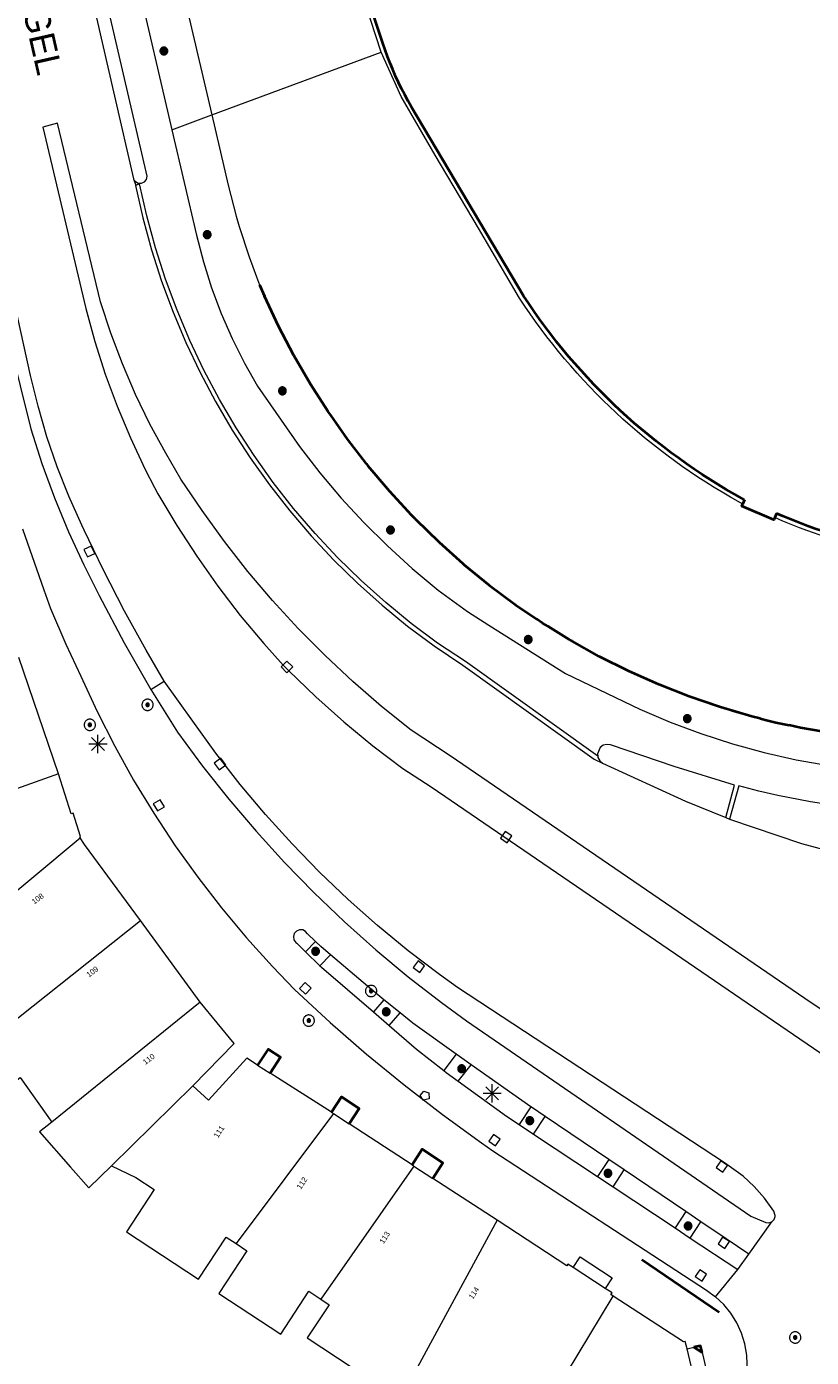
# Model space of a CAD drawing. Header units: metres. Extents: x 135779 to 137489, y 452643 to 455118.
# Tile 365 of 489: x 136749 to 136792, y 454697 to 454770. Entities that reach past the tile are written whole.
import ezdxf
from ezdxf.enums import TextEntityAlignment as Align

# ---------------------------------------------------------------- set-up
doc = ezdxf.new("R2010")
doc.units = ezdxf.units.M
doc.linetypes.add('DGN_Style_3', pattern=[78.572352, 56.123108, -22.449243])
doc.linetypes.add('DGN_Style_4', pattern=[89.853097, 44.898487, -22.449243, 0.056123, -22.449243])
for name, color, linetype, lineweight in [('KTop_BTD_Groenvoorziening_gras- en kruidachtigen', 62, 'Continuous', 13), ('KTop_GBI_Bordes', 40, 'Continuous', 40), ('KTop_GBI_Toegangstrap', 40, 'Continuous', 40), ('KTop_NAR_Huisnummer (t)', 7, 'Continuous', 13), ('KTop_ORL_Weg_Straatnaam (t)', 7, 'Continuous', 13), ('KTop_OTD_Gesloten verharding', 15, 'Continuous', 13), ('KTop_OWG_Verkeerseiland', 2, 'Continuous', 13), ('KTop_PAL_Lichtmast', 40, 'Continuous', 13), ('KTop_PND_Grondvlaksituatie van BAG-pand [tachy]', 1, 'Continuous', 13), ('KTop_PND_Pandscheiding', 40, 'Continuous', 13), ('KTop_PUT_Brandkraan of -put', 1, 'Continuous', 13), ('KTop_PUT_Inspectie- of rioolput', 15, 'Continuous', 13), ('KTop_PUT_Kolk', 15, 'Continuous', 13), ('KTop_SHD_Hek (l)', 15, 'DGN_Style_4', 40), ('KTop_SHD_Kademuur', 16, 'Continuous', 13), ('KTop_SHD_Kademuur (l)', 1, 'Continuous', 40), ('KTop_SHD_Walbescherming (l)', 1, 'DGN_Style_3', 40), ('KTop_VGO_Boom', 92, 'Continuous', 13), ('KTop_VGO_Haag (l)', 92, 'DGN_Style_3', 40), ('KTop_WGD_Fietspad', 40, 'Continuous', 13), ('KTop_WGD_Rijbaan_Lokale weg', 251, 'Continuous', 13), ('KTop_WGD_Voetpad', 251, 'Continuous', 13)]:
    doc.layers.add(name, color=color, linetype=linetype, lineweight=lineweight)
doc.styles.add('Style-ROVU', font='ROVU.shx')

# ---------------------------------------------------------------- blocks, each defined once
blk = doc.blocks.new('PAL_Lichtmast')
at = {"layer": 'KTop_PAL_Lichtmast'}
for p, q in [((-0.354, -0.354), (0.354, 0.354)), ((0.354, -0.354), (-0.354, 0.354)), ((0, -0.5), (0, 0.5)), ((-0.5, 0), (0.5, 0))]:
    blk.add_line(p, q, dxfattribs=at)
blk = doc.blocks.new('PUT_Kolk')
at = {"layer": 'KTop_PUT_Kolk', "flags": 128}
blk.add_lwpolyline([(0.225, -0.225), (0.225, 0.225), (-0.225, 0.225), (-0.225, -0.225), (0.225, -0.225)], dxfattribs=at)
blk = doc.blocks.new('PUT_Brandkraan_of_-put')
at = {"layer": 'KTop_PUT_Brandkraan of -put'}
for p, q in [((-0.25, 0.034), (0, 0.25)), ((-0.158, -0.25), (-0.25, 0.034)), ((0, 0.25), (0.25, 0.033)), ((0.25, 0.033), (0.158, -0.25)), ((0.158, -0.25), (-0.158, -0.25))]:
    blk.add_line(p, q, dxfattribs=at)
blk = doc.blocks.new('PUT_Inspectie-_of_rioolput')
at = {"layer": 'KTop_PUT_Inspectie- of rioolput', "flags": 128}
for points in [[(0.31, 0), (0.308, 0.032), (0.303, 0.064), (0.294, 0.095), (0.283, 0.126), (0.268, 0.155), (0.25, 0.182), (0.23, 0.207), (0.207, 0.23), (0.182, 0.25), (0.154, 0.268), (0.126, 0.283), (0.095, 0.294), (0.064, 0.303), (0.032, 0.308), (0, 0.309), (-0.032, 0.308), (-0.064, 0.303), (-0.096, 0.294), (-0.126, 0.283), (-0.155, 0.268), (-0.182, 0.25), (-0.207, 0.23), (-0.23, 0.207), (-0.25, 0.182), (-0.268, 0.154), (-0.283, 0.126), (-0.294, 0.095), (-0.303, 0.064), (-0.308, 0.032), (-0.309, 0), (-0.308, -0.032), (-0.303, -0.064), (-0.294, -0.096), (-0.283, -0.126), (-0.268, -0.155), (-0.25, -0.182), (-0.23, -0.207), (-0.207, -0.23), (-0.182, -0.25), (-0.155, -0.268), (-0.126, -0.283), (-0.096, -0.294), (-0.064, -0.303), (-0.032, -0.308), (0, -0.309), (0.032, -0.308), (0.064, -0.303), (0.095, -0.294), (0.126, -0.283), (0.155, -0.268), (0.182, -0.25), (0.207, -0.23), (0.23, -0.207), (0.25, -0.182), (0.268, -0.155), (0.283, -0.126), (0.294, -0.096), (0.303, -0.064), (0.308, -0.032), (0.31, 0)], [(0.095, 0), (0.094, 0.009), (0.092, 0.019), (0.09, 0.029), (0.086, 0.038), (0.082, 0.047), (0.076, 0.055), (0.07, 0.063), (0.063, 0.07), (0.055, 0.076), (0.047, 0.082), (0.038, 0.086), (0.029, 0.09), (0.019, 0.092), (0.009, 0.094), (0, 0.094), (-0.01, 0.094), (-0.02, 0.092), (-0.029, 0.09), (-0.039, 0.086), (-0.048, 0.082), (-0.056, 0.076), (-0.064, 0.07), (-0.071, 0.063), (-0.077, 0.055), (-0.082, 0.047), (-0.087, 0.038), (-0.09, 0.029), (-0.093, 0.019), (-0.094, 0.009), (-0.095, 0), (-0.094, -0.01), (-0.093, -0.02), (-0.09, -0.029), (-0.087, -0.039), (-0.082, -0.048), (-0.077, -0.056), (-0.071, -0.064), (-0.064, -0.071), (-0.056, -0.077), (-0.047, -0.082), (-0.039, -0.087), (-0.029, -0.09), (-0.02, -0.093), (-0.01, -0.094), (0, -0.095), (0.009, -0.094), (0.019, -0.093), (0.029, -0.09), (0.038, -0.087), (0.047, -0.082), (0.055, -0.077), (0.063, -0.071), (0.07, -0.064), (0.076, -0.056), (0.082, -0.047), (0.086, -0.039), (0.09, -0.029), (0.092, -0.02), (0.094, -0.01), (0.095, 0)], [(0.035, 0), (0.034, 0.003), (0.034, 0.007), (0.033, 0.01), (0.031, 0.014), (0.03, 0.017), (0.028, 0.02), (0.026, 0.023), (0.023, 0.026), (0.02, 0.028), (0.017, 0.03), (0.014, 0.031), (0.01, 0.033), (0.007, 0.034), (0.003, 0.034), (0, 0.034), (-0.004, 0.034), (-0.007, 0.034), (-0.011, 0.033), (-0.014, 0.031), (-0.018, 0.03), (-0.021, 0.028), (-0.023, 0.026), (-0.026, 0.023), (-0.028, 0.02), (-0.03, 0.017), (-0.032, 0.014), (-0.033, 0.01), (-0.034, 0.007), (-0.035, 0.003), (-0.035, 0), (-0.035, -0.004), (-0.034, -0.007), (-0.033, -0.011), (-0.032, -0.014), (-0.03, -0.018), (-0.028, -0.021), (-0.026, -0.023), (-0.023, -0.026), (-0.021, -0.028), (-0.017, -0.03), (-0.014, -0.032), (-0.011, -0.033), (-0.007, -0.034), (-0.004, -0.035), (0, -0.035), (0.003, -0.035), (0.007, -0.034), (0.01, -0.033), (0.014, -0.032), (0.017, -0.03), (0.02, -0.028), (0.023, -0.026), (0.026, -0.023), (0.028, -0.021), (0.03, -0.017), (0.031, -0.014), (0.033, -0.011), (0.034, -0.007), (0.034, -0.004), (0.035, 0)], [(0.01, 0.02), (0.007, 0.02), (0.005, 0.021), (0.003, 0.022), (0.001, 0.022), (-0.001, 0.022), (-0.004, 0.022), (-0.006, 0.021), (-0.008, 0.02), (-0.01, 0.019), (-0.012, 0.018), (-0.014, 0.017), (-0.016, 0.015), (-0.017, 0.013), (-0.019, 0.012), (-0.02, 0.009), (-0.021, 0.007), (-0.022, 0.005), (-0.022, 0.003), (-0.022, 0.001), (-0.022, -0.001), (-0.022, -0.004), (-0.022, -0.006), (-0.021, -0.008), (-0.02, -0.01), (-0.019, -0.012), (-0.017, -0.014), (-0.016, -0.016), (-0.014, -0.017), (-0.012, -0.019), (-0.01, -0.02), (-0.008, -0.021), (-0.006, -0.022), (-0.003, -0.022), (-0.001, -0.022), (0.001, -0.022), (0.003, -0.022), (0.005, -0.022), (0.008, -0.021), (0.01, -0.02), (0.012, -0.019), (0.014, -0.017), (0.015, -0.016), (0.017, -0.014), (0.018, -0.012), (0.02, -0.01), (0.02, -0.008), (0.021, -0.006), (0.022, -0.003), (0.022, -0.001), (0.022, 0.001), (0.022, 0.003), (0.021, 0.005), (0.02, 0.008), (0.019, 0.01), (0.018, 0.012), (0.017, 0.014), (0.015, 0.015), (0.013, 0.017), (0.012, 0.018), (0.01, 0.02)]]:
    blk.add_lwpolyline(points, dxfattribs=at)
blk = doc.blocks.new('VGO_Boom')
at = {"layer": 'KTop_VGO_Boom', "flags": 128}
for points in [[(0.215, 0), (0.214, 0.022), (0.21, 0.045), (0.204, 0.066), (0.196, 0.087), (0.186, 0.108), (0.174, 0.126), (0.16, 0.144), (0.144, 0.16), (0.126, 0.174), (0.107, 0.186), (0.087, 0.196), (0.066, 0.204), (0.045, 0.21), (0.022, 0.214), (-0.001, 0.215), (-0.023, 0.214), (-0.045, 0.21), (-0.067, 0.204), (-0.088, 0.196), (-0.108, 0.186), (-0.127, 0.174), (-0.144, 0.16), (-0.16, 0.144), (-0.174, 0.126), (-0.187, 0.107), (-0.197, 0.087), (-0.205, 0.066), (-0.211, 0.045), (-0.214, 0.022), (-0.215, -0.001), (-0.214, -0.023), (-0.211, -0.045), (-0.205, -0.067), (-0.197, -0.088), (-0.187, -0.108), (-0.174, -0.127), (-0.16, -0.144), (-0.144, -0.16), (-0.127, -0.174), (-0.108, -0.187), (-0.088, -0.197), (-0.067, -0.205), (-0.045, -0.211), (-0.023, -0.214), (0, -0.215), (0.022, -0.214), (0.045, -0.211), (0.066, -0.205), (0.087, -0.197), (0.108, -0.187), (0.126, -0.174), (0.144, -0.16), (0.16, -0.144), (0.174, -0.127), (0.186, -0.108), (0.196, -0.088), (0.204, -0.067), (0.21, -0.045), (0.214, -0.023), (0.215, -0.001)], [(0.155, 0), (0.154, 0.016), (0.152, 0.032), (0.147, 0.048), (0.142, 0.063), (0.134, 0.078), (0.125, 0.091), (0.115, 0.104), (0.104, 0.115), (0.091, 0.125), (0.077, 0.134), (0.063, 0.142), (0.048, 0.147), (0.032, 0.152), (0.016, 0.154), (-0.001, 0.155), (-0.017, 0.154), (-0.033, 0.152), (-0.048, 0.147), (-0.064, 0.142), (-0.078, 0.134), (-0.092, 0.125), (-0.104, 0.115), (-0.116, 0.104), (-0.126, 0.091), (-0.135, 0.077), (-0.142, 0.063), (-0.148, 0.048), (-0.152, 0.032), (-0.155, 0.016), (-0.155, -0.001), (-0.155, -0.017), (-0.152, -0.033), (-0.148, -0.048), (-0.142, -0.064), (-0.135, -0.078), (-0.126, -0.092), (-0.116, -0.104), (-0.104, -0.116), (-0.092, -0.126), (-0.078, -0.135), (-0.064, -0.142), (-0.048, -0.148), (-0.033, -0.152), (-0.017, -0.155), (0, -0.155), (0.016, -0.155), (0.032, -0.152), (0.048, -0.148), (0.063, -0.142), (0.078, -0.135), (0.091, -0.126), (0.104, -0.116), (0.115, -0.104), (0.125, -0.092), (0.134, -0.078), (0.142, -0.064), (0.147, -0.048), (0.152, -0.033), (0.154, -0.017), (0.155, -0.001)], [(0.095, 0), (0.094, 0.01), (0.093, 0.02), (0.09, 0.029), (0.087, 0.039), (0.082, 0.048), (0.077, 0.056), (0.071, 0.064), (0.064, 0.071), (0.056, 0.077), (0.047, 0.082), (0.039, 0.087), (0.029, 0.09), (0.02, 0.093), (0.01, 0.094), (-0.001, 0.095), (-0.01, 0.094), (-0.02, 0.093), (-0.03, 0.09), (-0.039, 0.087), (-0.048, 0.082), (-0.056, 0.077), (-0.064, 0.071), (-0.071, 0.064), (-0.077, 0.056), (-0.083, 0.047), (-0.087, 0.039), (-0.091, 0.029), (-0.093, 0.02), (-0.095, 0.01), (-0.095, -0.001), (-0.095, -0.01), (-0.093, -0.02), (-0.091, -0.03), (-0.087, -0.039), (-0.083, -0.048), (-0.077, -0.056), (-0.071, -0.064), (-0.064, -0.071), (-0.056, -0.077), (-0.048, -0.083), (-0.039, -0.087), (-0.03, -0.091), (-0.02, -0.093), (-0.01, -0.095), (0, -0.095), (0.01, -0.095), (0.02, -0.093), (0.029, -0.091), (0.039, -0.087), (0.048, -0.083), (0.056, -0.077), (0.064, -0.071), (0.071, -0.064), (0.077, -0.056), (0.082, -0.048), (0.087, -0.039), (0.09, -0.03), (0.093, -0.02), (0.094, -0.01), (0.095, -0.001)], [(0.035, 0), (0.035, 0.004), (0.034, 0.007), (0.033, 0.011), (0.032, 0.014), (0.03, 0.018), (0.028, 0.021), (0.026, 0.023), (0.023, 0.026), (0.021, 0.028), (0.017, 0.03), (0.014, 0.032), (0.011, 0.033), (0.007, 0.034), (0.004, 0.035), (-0.001, 0.035), (-0.004, 0.035), (-0.008, 0.034), (-0.011, 0.033), (-0.015, 0.032), (-0.018, 0.03), (-0.021, 0.028), (-0.024, 0.026), (-0.027, 0.023), (-0.029, 0.021), (-0.031, 0.017), (-0.032, 0.014), (-0.034, 0.011), (-0.035, 0.007), (-0.035, 0.004), (-0.035, -0.001), (-0.035, -0.004), (-0.035, -0.008), (-0.034, -0.011), (-0.032, -0.015), (-0.031, -0.018), (-0.029, -0.021), (-0.027, -0.024), (-0.024, -0.027), (-0.021, -0.029), (-0.018, -0.031), (-0.015, -0.032), (-0.011, -0.034), (-0.008, -0.035), (-0.004, -0.035), (0, -0.035), (0.004, -0.035), (0.007, -0.035), (0.011, -0.034), (0.014, -0.032), (0.018, -0.031), (0.021, -0.029), (0.023, -0.027), (0.026, -0.024), (0.028, -0.021), (0.03, -0.018), (0.032, -0.015), (0.033, -0.011), (0.034, -0.008), (0.035, -0.004), (0.035, 0)]]:
    blk.add_lwpolyline(points, dxfattribs=at)

msp = doc.modelspace()

# ---------------------------------------------------------------- linework, layer by layer
at = {"layer": 'KTop_BTD_Groenvoorziening_gras- en kruidachtigen', "flags": 128}
for points in [[(136757.073, 454773.77), (136759.077, 454765.167)], [(136759.077, 454765.167), (136768.375, 454768.615)], [(136756.888, 454764.356), (136759.077, 454765.167)], [(136759.077, 454765.167), (136759.974, 454761.314), (136760.116, 454760.746), (136760.266, 454760.179), (136760.423, 454759.615), (136760.588, 454759.053), (136760.761, 454758.493), (136760.941, 454757.936), (136761.129, 454757.381), (136761.324, 454756.829), (136761.527, 454756.279), (136761.695, 454755.842), (136761.978, 454755.227), (136762.192, 454754.74), (136762.413, 454754.257), (136762.642, 454753.776), (136762.877, 454753.3), (136763.12, 454752.826), (136763.37, 454752.357), (136763.802, 454751.572), (136764.068, 454751.105), (136764.342, 454750.641), (136764.622, 454750.182), (136764.909, 454749.726), (136765.203, 454749.276), (136765.387, 454749.001), (136765.445, 454748.917), (136765.604, 454748.686), (136765.939, 454748.199), (136766.502, 454747.405), (136767.092, 454746.631), (136767.564, 454746.029), (136767.652, 454745.916), (136767.692, 454745.865), (136768.314, 454745.123), (136768.721, 454744.65), (136768.835, 454744.518), (136768.945, 454744.39), (136769.599, 454743.681), (136769.846, 454743.42), (136770.263, 454742.981), (136770.981, 454742.263), (136771.553, 454741.72), (136771.718, 454741.563), (136772.458, 454740.896), (136772.857, 454740.554), (136772.94, 454740.483), (136773.214, 454740.249), (136773.983, 454739.618), (136774.296, 454739.375), (136774.768, 454739.007), (136775.568, 454738.418), (136775.731, 454738.304), (136775.742, 454738.296), (136776.383, 454737.849), (136776.916, 454737.499), (136777.343, 454737.218), (136777.518, 454737.108), (136778.314, 454736.606), (136778.687, 454736.388), (136778.863, 454736.285), (136779.43, 454735.953), (136780.567, 454735.336), (136781.726, 454734.756), (136782.903, 454734.214), (136784.116, 454733.697), (136785.345, 454733.222), (136786.599, 454732.784), (136787.873, 454732.388), (136788.431, 454732.235), (136788.996, 454732.089), (136789.187, 454732.042), (136789.564, 454731.949), (136790.047, 454731.838), (136790.133, 454731.818), (136790.771, 454731.68), (136791.276, 454731.579), (136791.85, 454731.471), (136792.425, 454731.371)], [(136789.977, 454743.071), (136789.925, 454742.944), (136788.173, 454743.693), (136788.226, 454743.819)]]:
    msp.add_lwpolyline(points, dxfattribs=at)
at = {"layer": 'KTop_GBI_Bordes', "flags": 128}
for points in [[(136785.988, 454697.267), (136785.897, 454697.64), (136785.547, 454697.555)], [(136785.547, 454697.555), (136785.988, 454697.267)]]:
    msp.add_lwpolyline(points, dxfattribs=at)
at = {"layer": 'KTop_GBI_Toegangstrap', "flags": 128}
for points in [[(136762.287, 454712.595), (136762.852, 454713.465), (136762.164, 454713.911), (136761.595, 454713.035)], [(136766.624, 454709.817), (136767.171, 454710.659), (136766.198, 454711.291), (136765.652, 454710.451)], [(136771.213, 454706.822), (136771.767, 454707.674), (136770.626, 454708.415), (136770.074, 454707.565)]]:
    msp.add_lwpolyline(points, dxfattribs=at)
at = {"layer": 'KTop_OTD_Gesloten verharding', "flags": 128}
msp.add_lwpolyline([(136780.265, 454729.986), (136780.274, 454729.909), (136780.373, 454729.729), (136780.532, 454729.6)], dxfattribs=at)
at = {"layer": 'KTop_OWG_Verkeerseiland', "flags": 128}
for points in [[(136755.727, 454733.643), (136756.459, 454734.094)], [(136764.772, 454719.815), (136764.225, 454719.255)], [(136765.013, 454718.486), (136765.599, 454719.085)], [(136768.53, 454716.624), (136767.95, 454715.95)], [(136768.813, 454715.208), (136769.413, 454715.906)], [(136772.5, 454713.628), (136771.807, 454712.745)], [(136772.606, 454712.159), (136773.312, 454713.058)], [(136776.593, 454710.752), (136775.949, 454709.782)], [(136776.746, 454709.254), (136777.385, 454710.216)], [(136780.874, 454707.856), (136780.255, 454706.924)], [(136781.105, 454706.36), (136781.719, 454707.285)], [(136785.104, 454704.996), (136784.51, 454704.1)], [(136785.341, 454703.548), (136785.931, 454704.437)]]:
    msp.add_lwpolyline(points, dxfattribs=at)
at = {"layer": 'KTop_PND_Grondvlaksituatie van BAG-pand [tachy]', "flags": 128}
for points in [[(136750.655, 454729.018), (136748.488, 454735.392)], [(136751.844, 454725.504), (136751.813, 454725.548), (136751.866, 454725.576), (136751.466, 454726.857), (136751.36, 454726.824), (136750.655, 454729.018)], [(136755.156, 454720.962), (136752.091, 454725.144), (136751.844, 454725.504)], [(136758.439, 454716.489), (136755.156, 454720.962)], [(136758.034, 454711.906), (136760.303, 454714.213), (136758.439, 454716.489)], [(136745.497, 454713.299), (136747.073, 454711.205), (136748.552, 454712.363), (136750.304, 454709.907)], [(136761.595, 454713.035), (136760.996, 454713.416), (136758.902, 454711.114), (136758.034, 454711.906)], [(136761.595, 454713.035), (136762.287, 454712.595)], [(136765.652, 454710.451), (136762.287, 454712.595)], [(136765.652, 454710.451), (136765.757, 454710.383)], [(136765.757, 454710.383), (136766.624, 454709.817)], [(136750.304, 454709.907), (136749.619, 454709.373), (136751.33, 454707.435), (136752.327, 454706.306), (136753.571, 454707.514)], [(136770.074, 454707.565), (136766.624, 454709.817)], [(136753.571, 454707.514), (136754.909, 454706.875), (136755.921, 454706.207), (136754.394, 454703.894), (136758.344, 454701.286), (136759.871, 454703.599), (136760.409, 454703.244)], [(136770.074, 454707.565), (136770.177, 454707.497)], [(136770.177, 454707.497), (136771.213, 454706.822)], [(136774.738, 454704.519), (136771.213, 454706.822)], [(136778.92, 454701.924), (136778.626, 454702.116), (136778.567, 454702.022), (136774.738, 454704.519)], [(136760.409, 454703.244), (136761.009, 454702.848), (136759.471, 454700.507), (136762.861, 454698.28), (136764.401, 454700.625), (136765.058, 454700.186)], [(136780.68, 454700.778), (136778.92, 454701.924)], [(136781.116, 454700.357), (136780.988, 454700.443), (136781.048, 454700.538), (136780.68, 454700.778)], [(136765.058, 454700.186), (136765.524, 454699.875), (136764.316, 454698.064), (136768.455, 454695.339), (136769.425, 454694.7)], [(136785.167, 454697.462), (136785.067, 454697.868), (136784.97, 454697.846), (136781.116, 454700.357)], [(136785.603, 454695.684), (136785.167, 454697.462)]]:
    msp.add_lwpolyline(points, dxfattribs=at)
at = {"layer": 'KTop_PND_Pandscheiding', "flags": 128}
for points in [[(136750.655, 454729.018), (136741.425, 454725.731)], [(136743.758, 454718.774), (136751.844, 454725.504)], [(136745.497, 454713.299), (136755.156, 454720.962)], [(136758.439, 454716.489), (136750.304, 454709.907)], [(136758.034, 454711.906), (136753.571, 454707.514)], [(136765.757, 454710.383), (136760.409, 454703.244)], [(136770.177, 454707.497), (136765.058, 454700.186)], [(136774.738, 454704.519), (136769.425, 454694.7)], [(136775.339, 454690.806), (136781.116, 454700.357)]]:
    msp.add_lwpolyline(points, dxfattribs=at)
at = {"layer": 'KTop_SHD_Hek (l)', "flags": 128}
msp.add_lwpolyline([(136786.93, 454699.46), (136782.69, 454702.35)], dxfattribs=at)
at = {"layer": 'KTop_SHD_Kademuur', "flags": 128}
for points in [[(136768.375, 454768.615), (136766.64, 454773.941), (136765.53, 454777.631)], [(136788.226, 454743.819), (136788.326, 454744.051), (136787.765, 454744.363), (136787.316, 454744.623), (136786.871, 454744.89), (136786.43, 454745.164), (136785.993, 454745.445), (136785.56, 454745.732), (136785.132, 454746.026), (136784.709, 454746.326), (136784.29, 454746.633), (136783.876, 454746.947), (136783.467, 454747.267), (136783.063, 454747.593), (136782.664, 454747.925), (136782.27, 454748.263), (136781.881, 454748.608), (136781.498, 454748.958), (136781.152, 454749.283), (136780.779, 454749.643), (136780.413, 454750.009), (136780.051, 454750.381), (136779.696, 454750.758), (136779.346, 454751.14), (136779.003, 454751.528), (136778.665, 454751.921), (136778.334, 454752.319), (136778.008, 454752.723), (136777.689, 454753.131), (136777.377, 454753.544), (136777.071, 454753.962), (136776.771, 454754.385), (136776.478, 454754.812), (136776.191, 454755.244), (136770.046, 454765.585), (136769.856, 454765.921), (136769.673, 454766.261), (136769.496, 454766.604), (136769.327, 454766.951), (136769.165, 454767.301), (136769.011, 454767.655), (136768.864, 454768.012), (136768.724, 454768.371), (136768.592, 454768.734), (136768.467, 454769.099), (136767.458, 454772.134)], [(136788.226, 454743.819), (136787.544, 454744.2), (136787.093, 454744.462), (136786.647, 454744.732), (136786.205, 454745.009), (136785.767, 454745.292), (136784.905, 454745.878), (136784.481, 454746.181), (136784.061, 454746.491), (136783.646, 454746.806), (136782.832, 454747.457), (136782.432, 454747.792), (136782.037, 454748.133), (136781.648, 454748.479), (136781.264, 454748.832), (136780.559, 454749.506), (136780.193, 454749.872), (136779.832, 454750.244), (136779.477, 454750.622), (136779.128, 454751.005), (136778.785, 454751.393), (136778.448, 454751.787), (136778.116, 454752.186), (136777.792, 454752.589), (136777.473, 454752.998), (136777.161, 454753.412), (136776.855, 454753.83), (136776.556, 454754.253), (136776.263, 454754.681), (136775.977, 454755.113), (136773.714, 454758.945), (136771.344, 454762.957), (136769.465, 454766.181), (136768.375, 454768.615)], [(136792.264, 454742.444), (136791.801, 454742.61), (136791.341, 454742.782), (136790.883, 454742.962), (136790.429, 454743.15), (136790.078, 454743.301), (136789.978, 454743.072), (136789.977, 454743.071)], [(136792.737, 454742.02), (136791.803, 454742.341), (136791.341, 454742.513), (136790.881, 454742.693), (136790.424, 454742.88), (136789.977, 454743.071)]]:
    msp.add_lwpolyline(points, dxfattribs=at)
at = {"layer": 'KTop_SHD_Kademuur (l)', "flags": 128}
for points in [[(136788.326, 454744.051), (136788.227, 454743.82)], [(136789.978, 454743.072), (136789.925, 454742.944), (136788.173, 454743.693), (136788.227, 454743.82)], [(136790.078, 454743.301), (136789.978, 454743.072)]]:
    msp.add_lwpolyline(points, dxfattribs=at)
at = {"layer": 'KTop_SHD_Walbescherming (l)', "flags": 128}
for points in [[(136788.326, 454744.051), (136787.765, 454744.363), (136787.316, 454744.623), (136786.871, 454744.89), (136786.43, 454745.164), (136785.993, 454745.445), (136785.56, 454745.732), (136785.132, 454746.026), (136784.709, 454746.326), (136784.29, 454746.633), (136783.876, 454746.947), (136783.467, 454747.267), (136783.063, 454747.593), (136782.664, 454747.925), (136782.27, 454748.263), (136781.881, 454748.608), (136781.498, 454748.958), (136781.152, 454749.283), (136780.779, 454749.643), (136780.413, 454750.009), (136780.051, 454750.381), (136779.696, 454750.758), (136779.346, 454751.14), (136779.003, 454751.528), (136778.665, 454751.921), (136778.334, 454752.319), (136778.008, 454752.723), (136777.689, 454753.131), (136777.377, 454753.544), (136777.071, 454753.962), (136776.771, 454754.385), (136776.478, 454754.812), (136776.191, 454755.244), (136770.046, 454765.585), (136769.856, 454765.921), (136769.673, 454766.261), (136769.496, 454766.604), (136769.327, 454766.951), (136769.165, 454767.301), (136769.011, 454767.655), (136768.864, 454768.012), (136768.724, 454768.371), (136768.592, 454768.734), (136768.467, 454769.099), (136767.458, 454772.134), (136767.152, 454773.077), (136766.853, 454774.023), (136766.563, 454774.97), (136766.28, 454775.92), (136766.004, 454776.872), (136765.737, 454777.827), (136765.477, 454778.783), (136765.224, 454779.742), (136764.98, 454780.702), (136764.743, 454781.665), (136738.157, 454890.718), (136732.089, 454913.631), (136719.452, 454960), (136716.158, 454971.738)], [(136797.988, 454741.061), (136797.502, 454741.133), (136797.017, 454741.214), (136796.533, 454741.302), (136796.051, 454741.398), (136795.571, 454741.501), (136795.092, 454741.613), (136794.615, 454741.732), (136794.14, 454741.859), (136793.668, 454741.994), (136793.197, 454742.136), (136792.729, 454742.287), (136792.264, 454742.444), (136791.801, 454742.61), (136791.341, 454742.782), (136790.883, 454742.962), (136790.429, 454743.15), (136790.078, 454743.301)]]:
    msp.add_lwpolyline(points, dxfattribs=at)
at = {"layer": 'KTop_VGO_Haag (l)', "flags": 128}
for points in [[(136761.695, 454755.842), (136761.978, 454755.227)], [(136765.445, 454748.917), (136764.5, 454750.394), (136763.589, 454751.968), (136762.747, 454753.58), (136761.978, 454755.227)], [(136765.604, 454748.686), (136765.48, 454748.862), (136765.445, 454748.917)], [(136767.564, 454746.029), (136766.526, 454747.375), (136765.604, 454748.686)], [(136767.564, 454746.029), (136767.652, 454745.916)], [(136767.652, 454745.916), (136768.721, 454744.65)], [(136768.721, 454744.65), (136768.809, 454744.546), (136768.835, 454744.518)], [(136768.835, 454744.518), (136769.846, 454743.42)], [(136770.263, 454742.981), (136770.041, 454743.209), (136769.846, 454743.42)], [(136770.263, 454742.981), (136771.553, 454741.72)], [(136771.553, 454741.72), (136772.857, 454740.554)], [(136772.857, 454740.554), (136772.94, 454740.483)], [(136772.94, 454740.483), (136774.296, 454739.375)], [(136774.296, 454739.375), (136775.731, 454738.304)], [(136775.731, 454738.304), (136775.742, 454738.296)], [(136775.742, 454738.296), (136776.916, 454737.499)], [(136777.518, 454737.108), (136777.235, 454737.282), (136776.916, 454737.499)], [(136822.08, 454737.304), (136821.494, 454736.929), (136819.901, 454736.007), (136818.271, 454735.155), (136816.604, 454734.375), (136814.906, 454733.668), (136813.178, 454733.035), (136811.424, 454732.478), (136809.648, 454731.998), (136807.853, 454731.596), (136806.042, 454731.272), (136804.218, 454731.027), (136802.386, 454730.861), (136800.548, 454730.775), (136798.708, 454730.769), (136796.869, 454730.844), (136795.036, 454730.998), (136793.211, 454731.231), (136791.398, 454731.544), (136790.771, 454731.68)], [(136777.518, 454737.108), (136778.687, 454736.388)], [(136778.863, 454736.285), (136778.771, 454736.336), (136778.687, 454736.388)], [(136789.187, 454732.042), (136788.727, 454732.161), (136786.996, 454732.67), (136785.289, 454733.256), (136783.61, 454733.917), (136781.962, 454734.651), (136780.348, 454735.458), (136778.863, 454736.285)], [(136789.187, 454732.042), (136789.6, 454731.935), (136790.047, 454731.838)], [(136790.047, 454731.838), (136790.771, 454731.68)]]:
    msp.add_lwpolyline(points, dxfattribs=at)
at = {"layer": 'KTop_WGD_Fietspad', "flags": 128}
for points in [[(136754.917, 454772.786), (136756.888, 454764.356)], [(136754.804, 454761.607), (136754.884, 454761.512), (136755.039, 454761.429), (136755.215, 454761.422), (136755.376, 454761.492), (136755.491, 454761.626), (136755.535, 454761.797), (136753.47, 454770.72), (136753.434, 454770.89), (136753.327, 454771.029), (136753.17, 454771.107), (136752.994, 454771.109), (136752.835, 454771.033), (136752.726, 454770.896), (136752.688, 454770.724)], [(136756.888, 454764.356), (136758.24, 454758.57), (136758.615, 454757.114), (136759.066, 454755.679), (136759.594, 454754.271), (136760.195, 454752.892), (136760.869, 454751.548), (136761.59, 454750.28), (136763.89, 454746.98), (136765.006, 454745.536), (136766.184, 454744.142), (136767.423, 454742.801), (136768.719, 454741.516), (136770.069, 454740.288), (136771.5, 454739.1), (136773.11, 454737.92), (136774.277, 454737.179), (136778.49, 454734.529), (136782.57, 454732.554), (136784.236, 454731.85), (136785.932, 454731.221), (136787.653, 454730.667), (136789.398, 454730.189), (136791.162, 454729.79), (136792.942, 454729.468)], [(136780.265, 454729.986), (136772.998, 454735.18), (136771.476, 454736.184), (136770.026, 454737.267), (136768.625, 454738.413), (136767.276, 454739.62), (136765.981, 454740.885), (136764.744, 454742.206), (136763.566, 454743.58), (136762.45, 454745.005), (136761.399, 454746.478), (136760.413, 454747.996), (136759.495, 454749.556), (136758.648, 454751.155), (136757.871, 454752.79), (136757.168, 454754.458), (136756.539, 454756.155), (136755.986, 454757.879), (136755.509, 454759.625), (136755.11, 454761.39), (136754.901, 454761.295)], [(136746.243, 454759.598), (136749.136, 454747.935), (136749.746, 454746.042), (136750.439, 454744.155), (136751.206, 454742.298), (136752.047, 454740.473), (136752.886, 454738.808), (136754.272, 454736.207), (136755.727, 454733.643)], [(136748.689, 454742.453), (136749.853, 454739.11), (136750.224, 454738.094), (136751.062, 454736.13), (136751.891, 454734.365), (136752.785, 454732.431), (136753.751, 454730.533), (136754.788, 454728.672), (136755.894, 454726.852), (136757.067, 454725.074), (136758.307, 454723.341), (136759.61, 454721.657), (136760.976, 454720.022), (136762.402, 454718.44), (136763.623, 454717.176), (136765.572, 454715.373), (136767.575, 454713.63), (136769.629, 454711.947), (136771.733, 454710.328), (136773.884, 454708.772), (136774.513, 454708.337), (136786.226, 454700.692), (136786.728, 454700.327)], [(136755.727, 454733.643), (136757.2, 454731.3), (136758.573, 454729.438), (136760.009, 454727.625), (136761.508, 454725.862), (136763.066, 454724.152), (136764.683, 454722.497), (136766.356, 454720.899), (136768.083, 454719.36), (136769.862, 454717.882), (136771.691, 454716.466), (136773.06, 454715.47), (136788.67, 454704.755), (136789.485, 454704.397), (136789.66, 454704.376), (136789.826, 454704.435)], [(136787.292, 454726.628), (136787.772, 454728.4), (136784.465, 454729.412), (136780.965, 454730.6), (136780.762, 454730.631), (136780.562, 454730.583), (136780.396, 454730.462), (136780.389, 454730.455), (136780.25, 454730.113), (136780.265, 454729.986)], [(136799.637, 454723.967), (136799.673, 454726.357), (136799.643, 454726.555), (136799.538, 454726.725), (136799.376, 454726.842), (136799.178, 454726.886), (136797.359, 454726.915), (136795.544, 454727.024), (136793.734, 454727.212), (136791.935, 454727.48), (136790.149, 454727.827), (136789.108, 454728.067), (136788.006, 454728.361), (136787.491, 454726.522)], [(136764.772, 454719.815), (136764.333, 454720.228), (136764.226, 454720.371), (136764.068, 454720.454), (136763.889, 454720.462), (136763.725, 454720.391), (136763.607, 454720.257), (136763.559, 454720.085), (136763.589, 454719.909), (136763.692, 454719.763), (136763.744, 454719.725), (136764.225, 454719.255)], [(136765.599, 454719.085), (136765.058, 454719.545), (136764.772, 454719.815)], [(136764.225, 454719.255), (136765.013, 454718.486)], [(136768.53, 454716.624), (136767.63, 454717.357), (136765.599, 454719.085)], [(136765.013, 454718.486), (136765.096, 454718.405), (136767.95, 454715.95)], [(136769.413, 454715.906), (136768.53, 454716.624)], [(136767.95, 454715.95), (136768.813, 454715.208)], [(136772.5, 454713.628), (136770.109, 454715.34), (136769.413, 454715.906)], [(136768.813, 454715.208), (136770.314, 454713.917), (136771.807, 454712.745)], [(136773.312, 454713.058), (136772.54, 454713.6), (136772.5, 454713.628)], [(136771.807, 454712.745), (136771.95, 454712.633), (136772.606, 454712.159)], [(136776.593, 454710.752), (136773.312, 454713.058)], [(136772.606, 454712.159), (136775.26, 454710.24), (136775.949, 454709.782)], [(136777.385, 454710.216), (136776.629, 454710.727), (136776.593, 454710.752)], [(136775.949, 454709.782), (136776.746, 454709.254)], [(136780.874, 454707.856), (136777.385, 454710.216)], [(136776.746, 454709.254), (136780.255, 454706.924)], [(136781.719, 454707.285), (136780.874, 454707.856)], [(136780.255, 454706.924), (136781.105, 454706.36)], [(136785.104, 454704.996), (136781.719, 454707.285)], [(136781.105, 454706.36), (136784.51, 454704.1)], [(136785.931, 454704.437), (136785.104, 454704.996)], [(136788.562, 454702.656), (136787.321, 454703.497), (136785.931, 454704.437)], [(136784.51, 454704.1), (136785.341, 454703.548)], [(136785.341, 454703.548), (136787.95, 454701.816)]]:
    msp.add_lwpolyline(points, dxfattribs=at)
at = {"layer": 'KTop_WGD_Rijbaan_Lokale weg', "flags": 128}
for points in [[(136752.688, 454770.724), (136754.777, 454761.661), (136754.804, 454761.607)], [(136792.505, 454716.103), (136791.978, 454716.457), (136772.166, 454729.995), (136770.027, 454731.413), (136768.397, 454732.718), (136766.817, 454734.084), (136765.292, 454735.51), (136763.822, 454736.993), (136762.41, 454738.531), (136761.057, 454740.122), (136759.767, 454741.764), (136758.541, 454743.454), (136757.38, 454745.19), (136756.547, 454746.608), (136755.684, 454748.204), (136754.893, 454749.836), (136754.174, 454751.502), (136753.529, 454753.198), (136752.96, 454754.92), (136750.61, 454764.72), (136749.801, 454764.487), (136752.16, 454754.55), (136752.658, 454752.736), (136753.233, 454750.946), (136753.884, 454749.181), (136754.609, 454747.446), (136755.407, 454745.743), (136755.93, 454744.72), (136756.12, 454744.38), (136757.15, 454742.647), (136758.249, 454740.955), (136759.413, 454739.309), (136760.642, 454737.71), (136761.933, 454736.161), (136763, 454734.97), (136763.29, 454734.68)], [(136754.804, 454761.607), (136754.901, 454761.295)], [(136754.901, 454761.295), (136754.89, 454761.29), (136755.29, 454759.521), (136755.768, 454757.772), (136756.323, 454756.046), (136756.953, 454754.346), (136757.658, 454752.675), (136758.435, 454751.037), (136759.284, 454749.435), (136760.203, 454747.872), (136761.19, 454746.35), (136762.243, 454744.874), (136763.361, 454743.446), (136764.54, 454742.068), (136765.778, 454740.744), (136767.074, 454739.476), (136768.425, 454738.266), (136769.827, 454737.117), (136771.279, 454736.031), (136772.856, 454734.981), (136780.07, 454729.826), (136780.532, 454729.6)], [(136756.459, 454734.094), (136755.47, 454735.8), (136754.283, 454737.943), (136753.11, 454740.23), (136752.58, 454741.32), (136752.08, 454742.39), (136751.947, 454742.665), (136751.234, 454744.25), (136750.594, 454745.867), (136750.03, 454747.512), (136749.541, 454749.181), (136749.13, 454750.87), (136748.22, 454754.94), (136747.2, 454759.582), (136747.163, 454759.737)], [(136763.29, 454734.68), (136764.791, 454733.236), (136766.332, 454731.865), (136767.925, 454730.555), (136769.567, 454729.308), (136771.128, 454728.302), (136793.548, 454712.98)], [(136789.826, 454704.435), (136789.95, 454704.56), (136790.007, 454704.726), (136790.009, 454704.775), (136789.923, 454705.027), (136789.415, 454705.728), (136788.845, 454706.38), (136788.254, 454706.944), (136787.22, 454707.68), (136772.57, 454717.29), (136771.579, 454718), (136769.856, 454719.312), (136768.183, 454720.687), (136766.561, 454722.123), (136764.994, 454723.617), (136763.482, 454725.169), (136762.029, 454726.775), (136760.637, 454728.434), (136759.306, 454730.143), (136758.04, 454731.9), (136756.459, 454734.094)], [(136780.532, 454729.6), (136785.082, 454727.519), (136787.292, 454726.628)], [(136787.292, 454726.628), (136787.491, 454726.522)], [(136787.491, 454726.522), (136791.448, 454725.196), (136792.942, 454724.795), (136794.456, 454724.473), (136795.983, 454724.228), (136797.522, 454724.063), (136799.067, 454723.978), (136799.637, 454723.967)], [(136788.562, 454702.656), (136789.826, 454704.435)], [(136787.95, 454701.816), (136788.562, 454702.656)], [(136786.728, 454700.327), (136787.95, 454701.816)], [(136750.968, 454638.608), (136756.486, 454644.526), (136758.053, 454646.122), (136758.8, 454646.816), (136766.74, 454658.339), (136768.211, 454660.454), (136775.612, 454671.136), (136778.784, 454675.824), (136786.931, 454691.398), (136787.927, 454694.182), (136788.243, 454695.147), (136788.284, 454695.28), (136788.417, 454695.886), (136788.471, 454696.504), (136788.466, 454696.621), (136788.446, 454697.124), (136788.34, 454697.736), (136788.158, 454698.329), (136787.9, 454698.894), (136787.572, 454699.421), (136787.179, 454699.901), (136786.728, 454700.327)]]:
    msp.add_lwpolyline(points, dxfattribs=at)
at = {"layer": 'KTop_WGD_Voetpad', "flags": 128}
for points in [[(136778.92, 454701.924), (136779.303, 454702.512), (136781.062, 454701.365), (136780.68, 454700.778)], [(136785.167, 454697.462), (136785.547, 454697.555)], [(136785.988, 454697.267), (136786.332, 454695.862), (136785.603, 454695.684)]]:
    msp.add_lwpolyline(points, dxfattribs=at)

# ---------------------------------------------------------------- block references
at = {"layer": 'KTop_PAL_Lichtmast'}
for p in [(136752.828, 454730.653), (136774.468, 454711.486)]:
    msp.add_blockref('PAL_Lichtmast', p, dxfattribs=at)
at = {"layer": 'KTop_PUT_Brandkraan of -put', "rotation": 232.4221968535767}
msp.add_blockref('PUT_Brandkraan_of_-put', (136770.812, 454711.332), dxfattribs=at)
at = {"layer": 'KTop_PUT_Inspectie- of rioolput'}
for p, rotation in [((136755.552, 454732.8), 32.15680224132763), ((136752.38, 454731.701), 26.9741279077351), ((136767.823, 454717.101), 50.83909773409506), ((136764.402, 454715.476), 47.22840231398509), ((136791.103, 454698.091), 358.5908694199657)]:
    msp.add_blockref('PUT_Inspectie-_of_rioolput', p, dxfattribs=dict(at, rotation=rotation))
at = {"layer": 'KTop_PUT_Kolk'}
for p, rotation in [((136752.355, 454741.212), 25.64100582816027), ((136763.202, 454734.881), 224.9999999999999), ((136759.53, 454729.552), 37.91210131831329), ((136756.174, 454727.288), 211.2867281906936), ((136775.237, 454725.547), 235.6509991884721), ((136770.446, 454718.437), 52.71208552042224), ((136764.217, 454717.243), 227.2284023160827), ((136774.598, 454708.92), 235.3332763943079), ((136787.076, 454707.466), 54.55678301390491), ((136787.181, 454703.291), 55.93112292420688), ((136785.925, 454701.496), 236.8677729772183)]:
    msp.add_blockref('PUT_Kolk', p, dxfattribs=dict(at, rotation=rotation))
at = {"layer": 'KTop_VGO_Boom'}
for p in [(136756.448, 454768.672), (136758.824, 454758.6), (136762.954, 454750.028), (136768.885, 454742.391), (136776.449, 454736.382), (136785.179, 454732.045), (136764.774, 454719.279), (136768.654, 454715.959), (136772.793, 454712.835), (136776.534, 454709.989), (136780.824, 454707.099), (136785.224, 454704.209)]:
    msp.add_blockref('VGO_Boom', p, dxfattribs=at)

# ---------------------------------------------------------------- texts
at = {"layer": 'KTop_NAR_Huisnummer (t)', "style": 'Style-ROVU'}
for s, rotation, p in [('108', 36, (136749.798, 454722.366)), ('109', 36.5, (136752.799, 454718.362)), ('110', 36.5, (136755.895, 454713.568)), ('111', 57.2, (136759.663, 454709.671)), ('112', 57.2, (136764.215, 454706.851)), ('113', 57.2, (136768.753, 454703.865)), ('114', 57.2, (136773.652, 454700.822))]:
    msp.add_text(s, height=0.3, rotation=rotation, dxfattribs=at).set_placement(p, align=Align.MIDDLE_RIGHT)
at = {"layer": 'KTop_ORL_Weg_Straatnaam (t)', "style": 'Style-ROVU'}
msp.add_text('CATHARIJNESINGEL', height=1.4, rotation=282.77124, dxfattribs=at).set_placement((136745.404, 454785.42))

doc.saveas('drawing.dxf')
